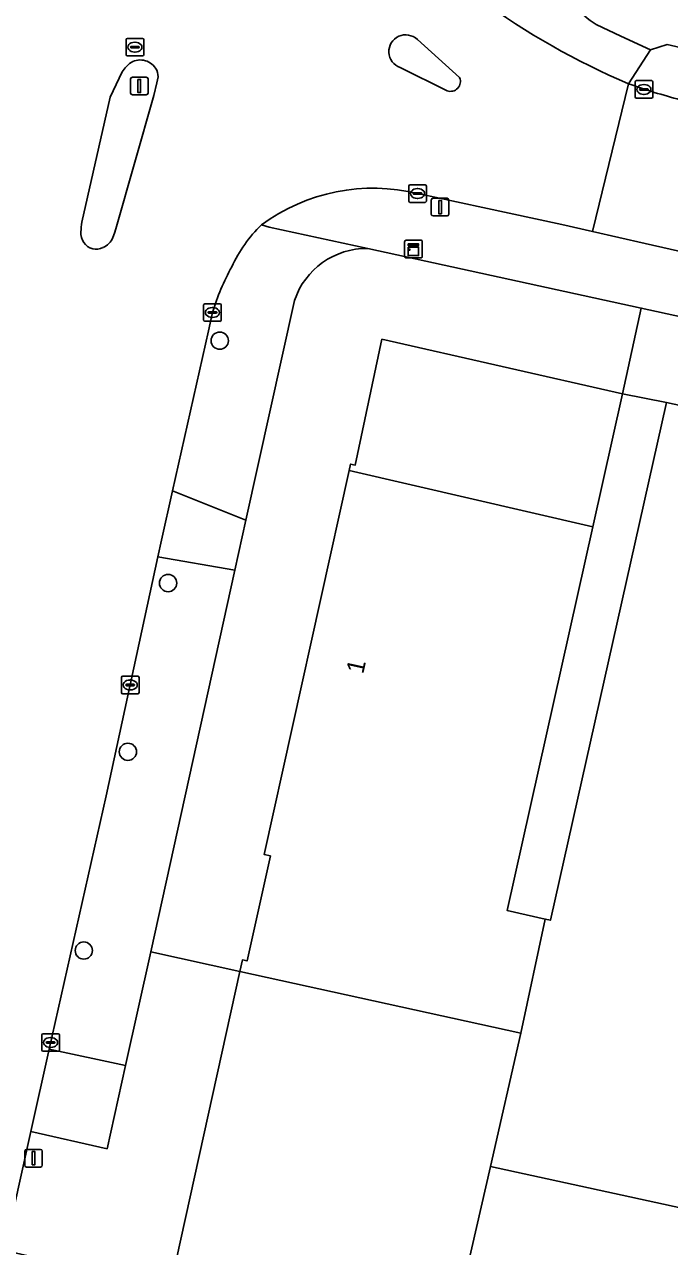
# Model space of a CAD drawing. Extents: x 162172 to 163187, y 382874 to 383685.
# Drawn here: x 162579.5 to 162616.1, y 383101.7 to 383171 of the extents above; entities that cross this region are included whole.
import ezdxf

# ---------------------------------------------------------------- set-up
doc = ezdxf.new("R2010")
doc.units = 0
for name, color, linetype in [('IMGEO_Boom', 7, 'Continuous'), ('IMGEO_Erf', 7, 'Continuous'), ('IMGEO_Kast', 7, 'Continuous'), ('IMGEO_Kolk', 7, 'Continuous'), ('IMGEO_Lichtmast', 7, 'Continuous'), ('IMGEO_Pand', 7, 'Continuous'), ('IMGEO_Pand_nummerreeks', 7, 'Continuous'), ('IMGEO_Rijbaan_lokaal_open', 7, 'Continuous'), ('IMGEO_Rioolput', 7, 'Continuous'), ('IMGEO_Verkeerseiland_groen', 7, 'Continuous'), ('IMGEO_Verkeerseiland_open', 7, 'Continuous'), ('IMGEO_Voetpad_open', 7, 'Continuous')]:
    doc.layers.add(name, color=color, linetype=linetype)

msp = doc.modelspace()

# ---------------------------------------------------------------- linework, layer by layer
at = {"layer": 'IMGEO_Boom'}
for centre in [(162590.574, 383153.067), (162587.644, 383139.326), (162585.363, 383129.76), (162582.861, 383118.493)]:
    msp.add_circle(centre, 0.489, dxfattribs=at)
at = {"layer": 'IMGEO_Erf'}
for points in [[(162594.812, 383155.347), (162592.06, 383142.889), (162591.437, 383140.064), (162586.656, 383118.417), (162591.717, 383117.299), (162591.863, 383117.959), (162592.128, 383117.901), (162593.446, 383123.854), (162593.094, 383123.932), (162597.915, 383145.714), (162597.994, 383146.073), (162598.259, 383146.014), (162599.773, 383153.152), (162613.424, 383150.059), (162614.482, 383154.918), (162598.969, 383158.296)], [(162624.255, 383102.266), (162605.924, 383106.249), (162603.809, 383097.034)]]:
    msp.add_lwpolyline(points, dxfattribs=at)
msp.add_lwpolyline([(162609.336, 383120.209), (162615.917, 383149.56), (162613.424, 383150.059), (162611.739, 383142.512), (162606.882, 383120.76), (162609.038, 383120.276)], close=True, dxfattribs=at)
msp.add_arc((162598.915, 383153.968), 4.328, 89.28074, 161.42348, dxfattribs=at)
at = {"layer": 'IMGEO_Kast'}
for p, q in [((162601.06, 383157.837), (162601.06, 383158.678)), ((162601.06, 383158.678), (162601.06, 383157.837)), ((162601.135, 383158.762), (162601.976, 383158.762)), ((162601.976, 383158.762), (162601.135, 383158.762)), ((162602.06, 383158.687), (162602.06, 383157.846)), ((162602.06, 383157.846), (162602.06, 383158.687)), ((162601.985, 383157.762), (162601.144, 383157.762)), ((162601.144, 383157.762), (162601.985, 383157.762))]:
    msp.add_line(p, q, dxfattribs=at)
for points in [[(162601.255, 383158.552), (162601.855, 383158.552), (162601.855, 383158.467), (162601.255, 383158.467), (162601.255, 383158.552)], [(162601.255, 383158.377), (162601.855, 383158.377), (162601.855, 383157.888), (162601.255, 383157.888), (162601.255, 383158.377)]]:
    msp.add_lwpolyline(points, dxfattribs=at)
msp.add_circle((162601.339, 383158.226), 0.0377, dxfattribs=at)
for centre, start, end in [((162601.138, 383158.684), 92.4484, 184.28452), ((162601.138, 383158.684), 92.4484, 184.28452), ((162601.982, 383158.684), 2.4484, 94.28452), ((162601.982, 383158.684), 2.4484, 94.28452), ((162601.138, 383157.84), 182.4484, 274.28452), ((162601.138, 383157.84), 182.4484, 274.28452), ((162601.982, 383157.84), 272.4484, 4.28452), ((162601.982, 383157.84), 272.4484, 4.28452)]:
    msp.add_arc(centre, 0.0779, start, end, dxfattribs=at)
at = {"layer": 'IMGEO_Kolk'}
for p, q in [((162614.134, 383166.885), (162614.134, 383167.737)), ((162614.209, 383167.811), (162615.061, 383167.811)), ((162614.622, 383167.591), (162614.647, 383167.591)), ((162615.135, 383167.737), (162615.135, 383166.885)), ((162614.393, 383167.305), (162614.393, 383167.317)), ((162614.831, 383167.268), (162614.433, 383167.268)), ((162614.436, 383167.354), (162614.834, 383167.354)), ((162614.645, 383167.031), (162614.62, 383167.031)), ((162614.877, 383167.317), (162614.877, 383167.305)), ((162615.061, 383166.811), (162614.209, 383166.811)), ((162601.292, 383160.984), (162601.292, 383161.836)), ((162601.367, 383161.91), (162602.219, 383161.91)), ((162601.551, 383161.404), (162601.551, 383161.416)), ((162601.989, 383161.367), (162601.591, 383161.367)), ((162601.594, 383161.453), (162601.992, 383161.453)), ((162601.78, 383161.69), (162601.805, 383161.69)), ((162602.035, 383161.416), (162602.035, 383161.404)), ((162602.293, 383161.836), (162602.293, 383160.984)), ((162602.219, 383160.91), (162601.367, 383160.91)), ((162601.803, 383161.13), (162601.778, 383161.13)), ((162589.66, 383154.239), (162589.66, 383155.091)), ((162589.735, 383155.165), (162590.587, 383155.165)), ((162590.661, 383155.091), (162590.661, 383154.239)), ((162589.919, 383154.659), (162589.919, 383154.671)), ((162590.357, 383154.622), (162589.959, 383154.622)), ((162589.962, 383154.708), (162590.36, 383154.708)), ((162590.171, 383154.385), (162590.146, 383154.385)), ((162590.148, 383154.945), (162590.173, 383154.945)), ((162590.403, 383154.671), (162590.403, 383154.659)), ((162590.587, 383154.165), (162589.735, 383154.165)), ((162584.993, 383133.125), (162584.993, 383133.977)), ((162585.068, 383134.051), (162585.92, 383134.051)), ((162585.295, 383133.594), (162585.693, 383133.594)), ((162585.481, 383133.831), (162585.506, 383133.831)), ((162585.994, 383133.977), (162585.994, 383133.125)), ((162585.92, 383133.051), (162585.068, 383133.051)), ((162585.252, 383133.545), (162585.252, 383133.557)), ((162585.69, 383133.508), (162585.292, 383133.508)), ((162585.504, 383133.271), (162585.479, 383133.271)), ((162585.736, 383133.557), (162585.736, 383133.545)), ((162580.477, 383112.854), (162580.477, 383113.706)), ((162580.552, 383113.78), (162581.404, 383113.78)), ((162580.965, 383113.56), (162580.99, 383113.56)), ((162581.478, 383113.706), (162581.478, 383112.854)), ((162580.736, 383113.274), (162580.736, 383113.286)), ((162581.174, 383113.237), (162580.776, 383113.237)), ((162580.779, 383113.323), (162581.177, 383113.323)), ((162580.988, 383113), (162580.963, 383113)), ((162581.22, 383113.286), (162581.22, 383113.274)), ((162581.404, 383112.78), (162580.552, 383112.78))]:
    msp.add_line(p, q, dxfattribs=at)
for points in [[(162614.134, 383166.885), (162614.134, 383167.737)], [(162614.209, 383167.811), (162615.061, 383167.811)], [(162615.135, 383167.737), (162615.135, 383166.885)], [(162615.061, 383166.811), (162614.209, 383166.811)], [(162601.292, 383160.984), (162601.292, 383161.836)], [(162601.367, 383161.91), (162602.219, 383161.91)], [(162602.293, 383161.836), (162602.293, 383160.984)], [(162602.219, 383160.91), (162601.367, 383160.91)], [(162589.66, 383154.239), (162589.66, 383155.091)], [(162589.735, 383155.165), (162590.587, 383155.165)], [(162590.661, 383155.091), (162590.661, 383154.239)], [(162590.587, 383154.165), (162589.735, 383154.165)], [(162584.993, 383133.125), (162584.993, 383133.977)], [(162585.068, 383134.051), (162585.92, 383134.051)], [(162585.994, 383133.977), (162585.994, 383133.125)], [(162585.92, 383133.051), (162585.068, 383133.051)], [(162580.477, 383112.854), (162580.477, 383113.706)], [(162580.552, 383113.78), (162581.404, 383113.78)], [(162581.478, 383113.706), (162581.478, 383112.854)], [(162581.404, 383112.78), (162580.552, 383112.78)]]:
    msp.add_lwpolyline(points, dxfattribs=at)
for centre, radius, start, end in [((162614.211, 383167.735), 0.0765, 91.55205, 178.44795), ((162614.211, 383167.735), 0.0765, 91.55205, 178.44795), ((162615.059, 383167.735), 0.0765, 1.55205, 88.44795), ((162615.059, 383167.735), 0.0765, 1.55205, 88.44795), ((162614.211, 383166.887), 0.0765, 181.55205, 268.44795), ((162614.211, 383166.887), 0.0765, 181.55205, 268.44795), ((162614.433, 383167.314), 0.0403, 85.87752, 175.75265), ((162614.43, 383167.304), 0.0366, 178.93798, 274.71019), ((162614.834, 383167.311), 0.043, 264.86636, 352.45326), ((162614.838, 383167.316), 0.0386, 1.73085, 96.63898), ((162615.059, 383166.887), 0.0765, 271.55205, 358.44795), ((162615.059, 383166.887), 0.0765, 271.55205, 358.44795), ((162601.369, 383161.834), 0.0765, 91.55205, 178.44795), ((162601.369, 383161.834), 0.0765, 91.55205, 178.44795), ((162601.591, 383161.413), 0.0403, 85.87752, 175.75265), ((162601.588, 383161.403), 0.0366, 178.93798, 274.71019), ((162601.992, 383161.41), 0.043, 264.86636, 352.45326), ((162601.996, 383161.415), 0.0386, 1.73085, 96.63898), ((162602.217, 383161.834), 0.0765, 1.55205, 88.44795), ((162602.217, 383161.834), 0.0765, 1.55205, 88.44795), ((162601.369, 383160.986), 0.0765, 181.55205, 268.44795), ((162601.369, 383160.986), 0.0765, 181.55205, 268.44795), ((162602.217, 383160.986), 0.0765, 271.55205, 358.44795), ((162602.217, 383160.986), 0.0765, 271.55205, 358.44795), ((162589.737, 383155.089), 0.0765, 91.55205, 178.44795), ((162589.737, 383155.089), 0.0765, 91.55205, 178.44795), ((162590.585, 383155.089), 0.0765, 1.55205, 88.44795), ((162590.585, 383155.089), 0.0765, 1.55205, 88.44795), ((162589.959, 383154.668), 0.0403, 85.87752, 175.75265), ((162589.956, 383154.658), 0.0366, 178.93798, 274.71019), ((162590.36, 383154.665), 0.043, 264.86636, 352.45326), ((162590.364, 383154.67), 0.0386, 1.73085, 96.63898), ((162589.737, 383154.241), 0.0765, 181.55205, 268.44795), ((162589.737, 383154.241), 0.0765, 181.55205, 268.44795), ((162590.585, 383154.241), 0.0765, 271.55205, 358.44795), ((162590.585, 383154.241), 0.0765, 271.55205, 358.44795), ((162585.07, 383133.975), 0.0765, 91.55205, 178.44795), ((162585.07, 383133.975), 0.0765, 91.55205, 178.44795), ((162585.292, 383133.554), 0.0403, 85.87752, 175.75265), ((162585.697, 383133.556), 0.0386, 1.73085, 96.63898), ((162585.918, 383133.975), 0.0765, 1.55205, 88.44795), ((162585.918, 383133.975), 0.0765, 1.55205, 88.44795), ((162585.07, 383133.127), 0.0765, 181.55205, 268.44795), ((162585.07, 383133.127), 0.0765, 181.55205, 268.44795), ((162585.289, 383133.544), 0.0366, 178.93798, 274.71019), ((162585.693, 383133.551), 0.043, 264.86636, 352.45326), ((162585.918, 383133.127), 0.0765, 271.55205, 358.44795), ((162585.918, 383133.127), 0.0765, 271.55205, 358.44795), ((162580.554, 383113.704), 0.0765, 91.55205, 178.44795), ((162580.554, 383113.704), 0.0765, 91.55205, 178.44795), ((162581.402, 383113.704), 0.0765, 1.55205, 88.44795), ((162581.402, 383113.704), 0.0765, 1.55205, 88.44795), ((162580.554, 383112.856), 0.0765, 181.55205, 268.44795), ((162580.554, 383112.856), 0.0765, 181.55205, 268.44795), ((162580.776, 383113.283), 0.0403, 85.87752, 175.75265), ((162580.773, 383113.273), 0.0366, 178.93798, 274.71019), ((162581.177, 383113.28), 0.043, 264.86636, 352.45326), ((162581.181, 383113.285), 0.0386, 1.73085, 96.63898), ((162581.402, 383112.856), 0.0765, 271.55205, 358.44795), ((162581.402, 383112.856), 0.0765, 271.55205, 358.44795)]:
    msp.add_arc(centre, radius, start, end, dxfattribs=at)
for centre, major_axis, ratio, start_param, end_param in [((162614.621, 383167.311), (-0.387, 0.002), 0.722429, 4.712389, 7.853982), ((162614.646, 383167.311), (-0.39, 0.002), 0.717154, 1.570796, 4.712389), ((162601.779, 383161.41), (-0.387, 0.002), 0.722429, 4.712389, 7.853982), ((162601.804, 383161.41), (-0.39, 0.002), 0.717154, 1.570796, 4.712389), ((162590.147, 383154.665), (-0.387, 0.002), 0.722429, 4.712389, 7.853982), ((162590.172, 383154.665), (-0.39, 0.002), 0.717154, 1.570796, 4.712389), ((162585.48, 383133.551), (-0.387, 0.002), 0.722429, 4.712389, 7.853982), ((162585.505, 383133.551), (-0.39, 0.002), 0.717154, 1.570796, 4.712389), ((162580.964, 383113.28), (-0.387, 0.002), 0.722429, 4.712389, 7.853982), ((162580.989, 383113.28), (-0.39, 0.002), 0.717154, 1.570796, 4.712389)]:
    msp.add_ellipse(centre, major_axis=major_axis, ratio=ratio, start_param=start_param, end_param=end_param, dxfattribs=at)
at = {"layer": 'IMGEO_Lichtmast'}
for p, q in [((162585.516, 383167.106), (162585.516, 383167.906)), ((162585.516, 383167.906), (162585.516, 383167.106)), ((162585.616, 383168.006), (162586.406, 383168.006)), ((162586.406, 383168.006), (162585.616, 383168.006)), ((162586.506, 383167.906), (162586.506, 383167.106)), ((162586.506, 383167.106), (162586.506, 383167.906)), ((162586.406, 383167.006), (162585.616, 383167.006)), ((162585.616, 383167.006), (162586.406, 383167.006)), ((162602.576, 383160.243), (162602.576, 383161.043)), ((162602.576, 383161.043), (162602.576, 383160.243)), ((162602.676, 383161.143), (162603.466, 383161.143)), ((162603.466, 383161.143), (162602.676, 383161.143)), ((162603.566, 383161.043), (162603.566, 383160.243)), ((162603.566, 383160.243), (162603.566, 383161.043)), ((162603.466, 383160.143), (162602.676, 383160.143)), ((162602.676, 383160.143), (162603.466, 383160.143)), ((162579.515, 383106.32), (162579.515, 383107.12)), ((162579.515, 383107.12), (162579.515, 383106.32)), ((162579.615, 383107.22), (162580.405, 383107.22)), ((162580.405, 383107.22), (162579.615, 383107.22)), ((162580.505, 383107.12), (162580.505, 383106.32)), ((162580.505, 383106.32), (162580.505, 383107.12)), ((162580.405, 383106.22), (162579.615, 383106.22)), ((162579.615, 383106.22), (162580.405, 383106.22))]:
    msp.add_line(p, q, dxfattribs=at)
for points in [[(162585.936, 383167.881), (162586.086, 383167.881), (162586.086, 383167.131), (162585.936, 383167.131), (162585.936, 383167.881)], [(162602.996, 383161.018), (162603.146, 383161.018), (162603.146, 383160.268), (162602.996, 383160.268), (162602.996, 383161.018)], [(162579.935, 383107.095), (162580.085, 383107.095), (162580.085, 383106.345), (162579.935, 383106.345), (162579.935, 383107.095)]]:
    msp.add_lwpolyline(points, dxfattribs=at)
for centre, start, end in [((162585.616, 383167.906), 90, 180), ((162585.616, 383167.906), 90, 180), ((162586.406, 383167.906), 0, 90), ((162586.406, 383167.906), 360, 90), ((162585.616, 383167.106), 180, 270), ((162585.616, 383167.106), 180, 270), ((162586.406, 383167.106), 270, 0), ((162586.406, 383167.106), 270, 0), ((162602.676, 383161.043), 90, 180), ((162602.676, 383161.043), 90, 180), ((162603.466, 383161.043), 0, 90), ((162603.466, 383161.043), 360, 90), ((162602.676, 383160.243), 180, 270), ((162602.676, 383160.243), 180, 270), ((162603.466, 383160.243), 270, 0), ((162603.466, 383160.243), 270, 0), ((162579.615, 383107.12), 90, 180), ((162579.615, 383107.12), 90, 180), ((162580.405, 383107.12), 0, 90), ((162580.405, 383107.12), 360, 90), ((162579.615, 383106.32), 180, 270), ((162579.615, 383106.32), 180, 270), ((162580.405, 383106.32), 270, 0), ((162580.405, 383106.32), 270, 0)]:
    msp.add_arc(centre, 0.1, start, end, dxfattribs=at)
at = {"layer": 'IMGEO_Pand'}
for points in [[(162597.915, 383145.714), (162611.739, 383142.512), (162613.424, 383150.059), (162599.773, 383153.152), (162598.259, 383146.014), (162597.994, 383146.073)], [(162631.181, 383125.935), (162632.005, 383129.841), (162634.345, 383140.424), (162635.424, 383145.306), (162615.917, 383149.56), (162609.336, 383120.209), (162609.038, 383120.276), (162607.662, 383113.818), (162605.924, 383106.249), (162624.255, 383102.266), (162625.476, 383102), (162625.79, 383101.932), (162627.504, 383109.562), (162628.67, 383114.755)], [(162597.915, 383145.714), (162593.094, 383123.932), (162593.446, 383123.854), (162592.128, 383117.901), (162591.863, 383117.959), (162591.717, 383117.299), (162607.662, 383113.818), (162609.038, 383120.276), (162606.882, 383120.76), (162611.739, 383142.512)], [(162607.662, 383113.818), (162591.717, 383117.299), (162588.111, 383101.011), (162588.005, 383100.532), (162603.809, 383097.034), (162605.924, 383106.249)]]:
    msp.add_lwpolyline(points, close=True, dxfattribs=at)
at = {"layer": 'IMGEO_Rijbaan_lokaal_open'}
for points in [[(162601.783, 383170.137), (162604.179, 383167.981)], [(162582.757, 383159.778), (162584.352, 383166.878), (162585.045, 383168.3), (162585.211, 383168.538), (162585.458, 383168.786)], [(162603.474, 383167.237), (162600.811, 383168.554)], [(162587.074, 383168.02), (162587.011, 383167.684), (162586.841, 383166.974)], [(162601.819, 383161.405), (162605.5, 383160.618), (162609.97, 383159.656), (162611.71, 383159.259), (162613.76, 383167.637)], [(162613.76, 383167.637), (162611.71, 383159.259), (162614.715, 383158.574), (162619.796, 383157.416), (162623.509, 383156.587), (162630.442, 383155.04), (162637.042, 383153.547), (162638.752, 383153.16), (162641.979, 383152.473), (162649.778, 383150.811), (162652.581, 383150.202), (162664.161, 383147.688), (162668.897, 383146.663), (162687.254, 383142.558), (162692.671, 383141.349), (162700.537, 383139.594), (162706.867, 383138.202), (162713.235, 383136.801), (162721.75, 383134.924), (162727.833, 383133.583), (162728.619, 383133.41), (162744.065, 383129.98), (162755.641, 383127.484)], [(162586.841, 383166.974), (162584.683, 383159.416), (162584.605, 383159.161), (162584.508, 383158.916)], [(162584.135, 383127.261), (162587.061, 383140.816), (162587.264, 383141.755), (162587.893, 383144.553), (162589.934, 383153.632), (162590.161, 383154.67)], [(162565.066, 383042.173), (162565.695, 383045.02), (162565.915, 383046.006), (162568.264, 383056.423), (162571.587, 383071.156), (162572.387, 383074.686), (162574.753, 383085.311), (162575.844, 383090.279), (162577.214, 383096.517), (162577.818, 383099.107), (162578.357, 383101.491), (162579.85, 383108.231), (162580.892, 383112.905), (162584.135, 383127.261)]]:
    msp.add_lwpolyline(points, dxfattribs=at)
for centre, radius, start, end in [((162630.08, 383206.193), 41.867, 233.81256, 247.05826), ((162601.118, 383169.455), 0.952, 45.70839, 251.18976), ((162586.066, 383167.943), 1.039, 33.46698, 125.78662), ((162586.306, 383168.07), 0.769, 356.28914, 35.44902), ((162603.668, 383167.759), 0.557, 249.65079, 23.43271), ((162624.884, 383198.452), 32.762, 250.15119, 255.55054), ((162599.273, 383151.005), 10.707, 76.24199, 126.23881), ((162583.639, 383159.178), 0.95, 176.0617, 253.24912), ((162589.564, 383158.667), 6.897, 170.72752, 175.20702), ((162598.521, 383153.911), 7.997, 134.22746, 155.29403), ((162583.505, 383159.343), 1.09, 294.16031, 336.9601), ((162583.543, 383159.148), 0.898, 258.54085, 297.00693), ((162603.038, 383150.735), 13.465, 151.04666, 163.00667)]:
    msp.add_arc(centre, radius, start, end, dxfattribs=at)
at = {"layer": 'IMGEO_Rioolput'}
for p, q in [((162585.261, 383169.282), (162585.261, 383170.134)), ((162585.336, 383170.208), (162586.188, 383170.208)), ((162585.52, 383169.702), (162585.52, 383169.714)), ((162585.958, 383169.665), (162585.56, 383169.665)), ((162585.563, 383169.751), (162585.961, 383169.751)), ((162585.749, 383169.988), (162585.774, 383169.988)), ((162586.004, 383169.714), (162586.004, 383169.702)), ((162586.262, 383170.134), (162586.262, 383169.282)), ((162586.188, 383169.208), (162585.336, 383169.208)), ((162585.772, 383169.428), (162585.747, 383169.428))]:
    msp.add_line(p, q, dxfattribs=at)
for points in [[(162585.261, 383169.282), (162585.261, 383170.134)], [(162585.336, 383170.208), (162586.188, 383170.208)], [(162586.262, 383170.134), (162586.262, 383169.282)], [(162586.188, 383169.208), (162585.336, 383169.208)]]:
    msp.add_lwpolyline(points, dxfattribs=at)
for centre, radius, start, end in [((162585.338, 383170.132), 0.0765, 91.55205, 178.44795), ((162585.338, 383170.132), 0.0765, 91.55205, 178.44795), ((162585.56, 383169.711), 0.0403, 85.87752, 175.75265), ((162585.557, 383169.701), 0.0366, 178.93798, 274.71019), ((162585.961, 383169.708), 0.043, 264.86636, 352.45326), ((162585.965, 383169.713), 0.0386, 1.73085, 96.63898), ((162586.186, 383170.132), 0.0765, 1.55205, 88.44795), ((162586.186, 383170.132), 0.0765, 1.55205, 88.44795), ((162585.338, 383169.284), 0.0765, 181.55205, 268.44795), ((162585.338, 383169.284), 0.0765, 181.55205, 268.44795), ((162586.186, 383169.284), 0.0765, 271.55205, 358.44795), ((162586.186, 383169.284), 0.0765, 271.55205, 358.44795)]:
    msp.add_arc(centre, radius, start, end, dxfattribs=at)
for centre, major_axis, ratio, start_param, end_param in [((162585.748, 383169.708), (-0.387, 0.002), 0.722429, 4.712389, 7.853982), ((162585.773, 383169.708), (-0.39, 0.002), 0.717154, 1.570796, 4.712389)]:
    msp.add_ellipse(centre, major_axis=major_axis, ratio=ratio, start_param=start_param, end_param=end_param, dxfattribs=at)
at = {"layer": 'IMGEO_Verkeerseiland_groen'}
msp.add_lwpolyline([(162611.927, 383170.996), (162613.319, 383170.332), (162615.003, 383169.56), (162615.953, 383169.851), (162618.069, 383169.371), (162618.659, 383171.916)], dxfattribs=at)
msp.add_arc((162613.686, 383174.026), 3.503, 132.44034, 239.85912, dxfattribs=at)
at = {"layer": 'IMGEO_Verkeerseiland_open'}
for points in [[(162604.179, 383167.981), (162601.783, 383170.137)], [(162585.458, 383168.786), (162585.211, 383168.538), (162585.045, 383168.3), (162584.352, 383166.878), (162582.757, 383159.778)], [(162600.811, 383168.554), (162603.474, 383167.237)], [(162586.841, 383166.974), (162587.011, 383167.684), (162587.074, 383168.02)], [(162584.508, 383158.916), (162584.605, 383159.161), (162584.683, 383159.416), (162586.841, 383166.974)]]:
    msp.add_lwpolyline(points, dxfattribs=at)
for centre, radius, start, end in [((162601.118, 383169.455), 0.952, 45.70839, 251.18976), ((162586.066, 383167.943), 1.039, 33.46698, 125.78662), ((162586.306, 383168.07), 0.769, 356.28914, 35.44902), ((162603.668, 383167.759), 0.557, 249.65079, 23.43271), ((162583.639, 383159.178), 0.95, 176.0617, 253.24912), ((162589.564, 383158.667), 6.897, 170.72752, 175.20702), ((162583.505, 383159.343), 1.09, 294.16031, 336.9601), ((162583.543, 383159.148), 0.898, 258.54085, 297.00693)]:
    msp.add_arc(centre, radius, start, end, dxfattribs=at)
at = {"layer": 'IMGEO_Voetpad_open'}
for points in [[(162613.76, 383167.637), (162615.003, 383169.56), (162613.319, 383170.332), (162611.927, 383170.996)], [(162618.069, 383169.371), (162615.953, 383169.851), (162615.003, 383169.56), (162613.76, 383167.637)], [(162611.71, 383159.259), (162609.97, 383159.656), (162605.5, 383160.618), (162601.819, 383161.405)], [(162598.969, 383158.296), (162593.371, 383159.494), (162592.943, 383159.641)], [(162592.943, 383159.641), (162593.371, 383159.494), (162598.969, 383158.296), (162614.482, 383154.918), (162636.279, 383150.172), (162637.042, 383153.547), (162630.442, 383155.04), (162623.509, 383156.587), (162619.796, 383157.416), (162614.715, 383158.574), (162611.71, 383159.259)], [(162590.161, 383154.67), (162589.934, 383153.632), (162587.893, 383144.553), (162592.06, 383142.889), (162594.812, 383155.347)], [(162587.454, 383101.104), (162588.111, 383101.011), (162591.717, 383117.299), (162586.656, 383118.417), (162585.234, 383111.98), (162584.187, 383107.254), (162579.85, 383108.231), (162578.357, 383101.491), (162581.137, 383100.866), (162580.025, 383095.859), (162577.214, 383096.517), (162575.844, 383090.279), (162574.753, 383085.311), (162572.387, 383074.686), (162571.587, 383071.156), (162568.264, 383056.423), (162565.915, 383046.006), (162565.695, 383045.02), (162565.066, 383042.173)]]:
    msp.add_lwpolyline(points, dxfattribs=at)
for points in [[(162635.424, 383145.306), (162636.279, 383150.172), (162614.482, 383154.918), (162613.424, 383150.059), (162615.917, 383149.56)], [(162587.893, 383144.553), (162587.264, 383141.755), (162587.061, 383140.816), (162591.437, 383140.064), (162592.06, 383142.889)], [(162591.437, 383140.064), (162587.061, 383140.816), (162584.135, 383127.261), (162580.892, 383112.905), (162585.234, 383111.98), (162586.656, 383118.417)], [(162580.892, 383112.905), (162579.85, 383108.231), (162584.187, 383107.254), (162585.234, 383111.98)]]:
    msp.add_lwpolyline(points, close=True, dxfattribs=at)
for centre, radius, start, end in [((162613.686, 383174.026), 3.503, 132.44034, 239.85912), ((162630.08, 383206.193), 41.867, 233.81256, 247.05826), ((162624.884, 383198.452), 32.762, 250.15119, 255.55054), ((162599.273, 383151.005), 10.707, 76.24199, 126.23881), ((162598.521, 383153.911), 7.997, 134.22746, 155.29403), ((162598.915, 383153.968), 4.328, 89.28074, 161.42348), ((162603.038, 383150.735), 13.465, 151.04666, 163.00667)]:
    msp.add_arc(centre, radius, start, end, dxfattribs=at)

# ---------------------------------------------------------------- texts
at = {"layer": 'IMGEO_Pand_nummerreeks'}
msp.add_text('1', height=1, rotation=77.52107, dxfattribs=at).set_placement((162598.712, 383134.137))

doc.saveas('drawing.dxf')
